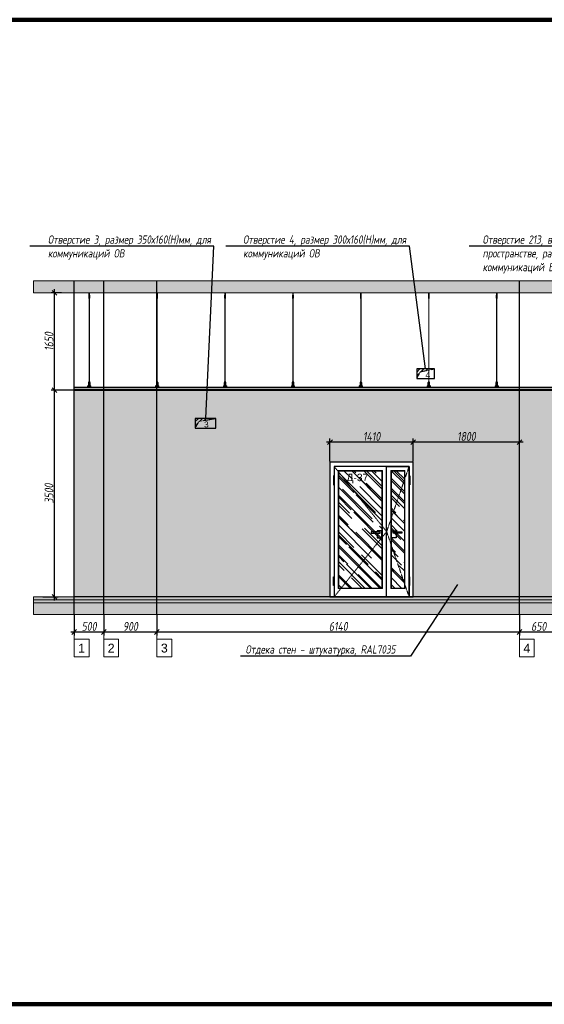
# Model space of a CAD drawing. Header units: millimetres. Extents: x -57162 to 485422, y -209335 to -9481.
# Tile 654 of 656: x 449913 to 458798, y -206686 to -190011. Entities that reach past the tile are written whole.
import ezdxf
from ezdxf import colors
from ezdxf.entities.mleader import LeaderData, LeaderLine
from ezdxf.math import Vec2, Vec3

# ---------------------------------------------------------------- set-up
doc = ezdxf.new("R2010")
doc.units = ezdxf.units.MM
doc.linetypes.add('( Hidden )', pattern=[0.375, 0.25, -0.125])
doc.linetypes.add('DASHDOT', pattern=[25.4, 12.7, -6.35, 0, -6.35])
doc.layers.get('Defpoints').update_dxf_attribs({"color": 31})
for name, color, linetype, lineweight in [('01 Остекление', 152, 'Continuous', 5), ('3_RC_Ceiling', 253, 'Continuous', 5), ('A-DETL-GENF', 7, 'Continuous', 5), ('dim_pot', 128, 'Continuous', 9), ('meb', 26, 'Continuous', 15)]:
    doc.layers.add(name, color=color, linetype=linetype, lineweight=lineweight)
doc.layers.add('dim_per', color=7, linetype='Continuous', lineweight=9, true_color=0x1c3800)
doc.layers.add('dim_razv', color=7, linetype='DASHDOT', lineweight=9, true_color=0x183018)
doc.styles.add('fl_iso paper', font='isocpeur.ttf', dxfattribs={"width": 0.8, "oblique": 10})
doc.styles.get("Standard").update_dxf_attribs({"font": 'arial.ttf'})
doc.dimstyles.new('In tre 1_50', dxfattribs={"dimtxt": 150, "dimasz": 80, "dimexe": 60, "dimexo": 10, "dimgap": 20, "dimtad": 1, "dimdec": 0, "dimrnd": 5, "dimzin": 0, "dimdsep": 46, "dimtxsty": 'fl_iso paper', "dimblk": 'OBLIQUE', "dimcen": 0, "dimdle": 60, "dimadec": 0, "dimazin": 0, "dimtfac": 1, "dimtdec": 0, "dimtofl": 0, "dimtmove": 1, "dimatfit": 1, "dimfxl": 40, "dimtolj": 1, "dimtzin": 0, "dimarcsym": 1})

# ---------------------------------------------------------------- blocks, each defined once
blk = doc.blocks.new('_Oblique')
at = {"color": 0, "linetype": 'ByBlock', "lineweight": -2}
blk.add_line((-0.5, -0.5), (0.5, 0.5), dxfattribs=at)
blk = doc.blocks.new('*D832')
at = {"layer": 'Defpoints', "color": 0, "linetype": 'ByBlock', "transparency": 16777216}
for p in [(450504, -196286), (450830, -196286), (450293, -199786)]:
    blk.add_point(p, dxfattribs=at)
at = {"layer": 'dim_razv', "color": 0, "linetype": 'ByBlock', "lineweight": -2, "transparency": 16777216}
for p, q in [((450504, -199846), (450504, -196226)), ((450820, -196286), (450444, -196286)), ((450303, -199786), (450564, -199786))]:
    blk.add_line(p, q, dxfattribs=at)
at = {"layer": 'dim_razv', "color": 0, "linetype": 'ByBlock', "lineweight": -2, "transparency": 16777216, "xscale": 80, "yscale": 80, "zscale": 80}
for p, rotation in [((450504, -196286), 90), ((450504, -199786), 270)]:
    blk.add_blockref('_Oblique', p, dxfattribs=dict(at, rotation=rotation))
at = {"layer": 'dim_razv', "color": 0, "linetype": 'ByBlock', "transparency": 16777216, "insert": (450409, -198036), "char_height": 150, "attachment_point": 5, "rotation": 90, "style": 'fl_iso paper'}
blk.add_mtext('\\A1;3500', dxfattribs=at)
blk = doc.blocks.new('*D884')
at = {"layer": 'Defpoints', "color": 0, "linetype": 'ByBlock', "transparency": 16777216}
for p in [(450838, -200086), (451338, -200086), (451338, -200381)]:
    blk.add_point(p, dxfattribs=at)
at = {"layer": 'dim_razv', "color": 0, "linetype": 'ByBlock', "lineweight": -2, "transparency": 16777216}
for p, q in [((450838, -200096), (450838, -200441)), ((451338, -200096), (451338, -200441)), ((450778, -200381), (451398, -200381))]:
    blk.add_line(p, q, dxfattribs=at)
at = {"layer": 'dim_razv', "color": 0, "linetype": 'ByBlock', "lineweight": -2, "transparency": 16777216, "xscale": 80, "yscale": 80, "zscale": 80, "rotation": 180}
blk.add_blockref('_Oblique', (450838, -200381), dxfattribs=at)
at = {"layer": 'dim_razv', "color": 0, "linetype": 'ByBlock', "lineweight": -2, "transparency": 16777216, "xscale": 80, "yscale": 80, "zscale": 80}
blk.add_blockref('_Oblique', (451338, -200381), dxfattribs=at)
at = {"layer": 'dim_razv', "color": 0, "linetype": 'ByBlock', "transparency": 16777216, "insert": (451088, -200286), "char_height": 150, "attachment_point": 5, "style": 'fl_iso paper'}
blk.add_mtext('\\A1;500', dxfattribs=at)
blk = doc.blocks.new('*D919')
at = {"layer": 'Defpoints', "color": 0, "linetype": 'ByBlock', "transparency": 16777216}
for p in [(451338, -200086), (452238, -200086), (452238, -200381)]:
    blk.add_point(p, dxfattribs=at)
at = {"layer": 'dim_razv', "color": 0, "linetype": 'ByBlock', "lineweight": -2, "transparency": 16777216}
for p, q in [((451338, -200096), (451338, -200441)), ((452238, -200096), (452238, -200441)), ((451278, -200381), (452298, -200381))]:
    blk.add_line(p, q, dxfattribs=at)
at = {"layer": 'dim_razv', "color": 0, "linetype": 'ByBlock', "lineweight": -2, "transparency": 16777216, "xscale": 80, "yscale": 80, "zscale": 80, "rotation": 180}
blk.add_blockref('_Oblique', (451338, -200381), dxfattribs=at)
at = {"layer": 'dim_razv', "color": 0, "linetype": 'ByBlock', "lineweight": -2, "transparency": 16777216, "xscale": 80, "yscale": 80, "zscale": 80}
blk.add_blockref('_Oblique', (452238, -200381), dxfattribs=at)
at = {"layer": 'dim_razv', "color": 0, "linetype": 'ByBlock', "transparency": 16777216, "insert": (451788, -200286), "char_height": 150, "attachment_point": 5, "style": 'fl_iso paper'}
blk.add_mtext('\\A1;900', dxfattribs=at)
blk = doc.blocks.new('*D920')
at = {"layer": 'Defpoints', "color": 0, "linetype": 'ByBlock', "transparency": 16777216}
for p in [(452238, -200086), (458378, -200086), (458378, -200381)]:
    blk.add_point(p, dxfattribs=at)
at = {"layer": 'dim_razv', "color": 0, "linetype": 'ByBlock', "lineweight": -2, "transparency": 16777216}
for p, q in [((452238, -200096), (452238, -200441)), ((458378, -200096), (458378, -200441)), ((452178, -200381), (458438, -200381))]:
    blk.add_line(p, q, dxfattribs=at)
at = {"layer": 'dim_razv', "color": 0, "linetype": 'ByBlock', "lineweight": -2, "transparency": 16777216, "xscale": 80, "yscale": 80, "zscale": 80, "rotation": 180}
blk.add_blockref('_Oblique', (452238, -200381), dxfattribs=at)
at = {"layer": 'dim_razv', "color": 0, "linetype": 'ByBlock', "lineweight": -2, "transparency": 16777216, "xscale": 80, "yscale": 80, "zscale": 80}
blk.add_blockref('_Oblique', (458378, -200381), dxfattribs=at)
at = {"layer": 'dim_razv', "color": 0, "linetype": 'ByBlock', "transparency": 16777216, "insert": (455308, -200286), "char_height": 150, "attachment_point": 5, "style": 'fl_iso paper'}
blk.add_mtext('\\A1;6140', dxfattribs=at)
blk = doc.blocks.new('*D921')
at = {"layer": 'Defpoints', "color": 0, "linetype": 'ByBlock', "transparency": 16777216}
for p in [(458378, -200086), (459028, -200086), (459028, -200381)]:
    blk.add_point(p, dxfattribs=at)
at = {"layer": 'dim_razv', "color": 0, "linetype": 'ByBlock', "lineweight": -2, "transparency": 16777216}
for p, q in [((458378, -200096), (458378, -200441)), ((459028, -200096), (459028, -200441)), ((458318, -200381), (459088, -200381))]:
    blk.add_line(p, q, dxfattribs=at)
at = {"layer": 'dim_razv', "color": 0, "linetype": 'ByBlock', "lineweight": -2, "transparency": 16777216, "xscale": 80, "yscale": 80, "zscale": 80, "rotation": 180}
blk.add_blockref('_Oblique', (458378, -200381), dxfattribs=at)
at = {"layer": 'dim_razv', "color": 0, "linetype": 'ByBlock', "lineweight": -2, "transparency": 16777216, "xscale": 80, "yscale": 80, "zscale": 80}
blk.add_blockref('_Oblique', (459028, -200381), dxfattribs=at)
at = {"layer": 'dim_razv', "color": 0, "linetype": 'ByBlock', "transparency": 16777216, "insert": (458703, -200286), "char_height": 150, "attachment_point": 5, "style": 'fl_iso paper'}
blk.add_mtext('\\A1;650', dxfattribs=at)
blk = doc.blocks.new('*D930')
at = {"layer": 'Defpoints', "color": 0, "linetype": 'ByBlock', "transparency": 16777216}
for p in [(456578, -197164), (456578, -197506), (458378, -197664)]:
    blk.add_point(p, dxfattribs=at)
at = {"layer": 'dim_razv', "color": 0, "linetype": 'ByBlock', "lineweight": -2, "transparency": 16777216}
for p, q in [((458438, -197164), (456518, -197164)), ((456578, -197496), (456578, -197104)), ((458378, -197654), (458378, -197104))]:
    blk.add_line(p, q, dxfattribs=at)
at = {"layer": 'dim_razv', "color": 0, "linetype": 'ByBlock', "lineweight": -2, "transparency": 16777216, "xscale": 80, "yscale": 80, "zscale": 80, "rotation": 180}
blk.add_blockref('_Oblique', (456578, -197164), dxfattribs=at)
at = {"layer": 'dim_razv', "color": 0, "linetype": 'ByBlock', "lineweight": -2, "transparency": 16777216, "xscale": 80, "yscale": 80, "zscale": 80}
blk.add_blockref('_Oblique', (458378, -197164), dxfattribs=at)
at = {"layer": 'dim_razv', "color": 0, "linetype": 'ByBlock', "transparency": 16777216, "insert": (457478, -197069), "char_height": 150, "attachment_point": 5, "style": 'fl_iso paper'}
blk.add_mtext('\\A1;1800', dxfattribs=at)
blk = doc.blocks.new('*D931')
at = {"layer": 'Defpoints', "color": 0, "linetype": 'ByBlock', "transparency": 16777216}
for p in [(455168, -197164), (455168, -197506), (456578, -197506)]:
    blk.add_point(p, dxfattribs=at)
at = {"layer": 'dim_razv', "color": 0, "linetype": 'ByBlock', "lineweight": -2, "transparency": 16777216}
for p, q in [((456638, -197164), (455108, -197164)), ((455168, -197496), (455168, -197104)), ((456578, -197496), (456578, -197104))]:
    blk.add_line(p, q, dxfattribs=at)
at = {"layer": 'dim_razv', "color": 0, "linetype": 'ByBlock', "lineweight": -2, "transparency": 16777216, "xscale": 80, "yscale": 80, "zscale": 80, "rotation": 180}
blk.add_blockref('_Oblique', (455168, -197164), dxfattribs=at)
at = {"layer": 'dim_razv', "color": 0, "linetype": 'ByBlock', "lineweight": -2, "transparency": 16777216, "xscale": 80, "yscale": 80, "zscale": 80}
blk.add_blockref('_Oblique', (456578, -197164), dxfattribs=at)
at = {"layer": 'dim_razv', "color": 0, "linetype": 'ByBlock', "transparency": 16777216, "insert": (455873, -197069), "char_height": 150, "attachment_point": 5, "style": 'fl_iso paper'}
blk.add_mtext('\\A1;1410', dxfattribs=at)
blk = doc.blocks.new('*U918')
at = {"layer": '3_RC_Ceiling', "ltscale": 20}
for p, q in [((490275, -64010), (490275, -64070)), ((490280, -64005), (490280, -64024)), ((490285, -64010), (490285, -64070)), ((490272, -64063), (490278, -64063)), ((490272, -64091), (490278, -64091)), ((490285, -64048), (490275, -64048)), ((490285, -64070), (490275, -64070)), ((490278, -64049), (490278, -64070)), ((490278, -64098), (490278, -64057)), ((490278, -65492), (490278, -64104)), ((490282, -64049), (490282, -64070)), ((490282, -64098), (490282, -64057)), ((490282, -64063), (490287, -64063)), ((490282, -64091), (490287, -64091)), ((490282, -65492), (490282, -64104)), ((490272, -65524), (490278, -65524)), ((490278, -65511), (490278, -65483)), ((490278, -65559), (490278, -65519)), ((490282, -65511), (490282, -65483)), ((490282, -65559), (490282, -65519)), ((490282, -65524), (490287, -65524)), ((490272, -65553), (490278, -65553)), ((490286, -65569), (490274, -65569)), ((490274, -65587), (490274, -65598)), ((490274, -65598), (490274, -65604)), ((490276, -65575), (490276, -65571)), ((490278, -65571), (490277, -65571)), ((490277, -65575), (490277, -65571)), ((490278, -65575), (490277, -65575)), ((490278, -65575), (490277, -65575)), ((490278, -65583), (490278, -65566)), ((490282, -65553), (490287, -65553)), ((490282, -65583), (490282, -65566)), ((490283, -65571), (490282, -65571)), ((490282, -65575), (490282, -65571)), ((490283, -65575), (490282, -65575)), ((490282, -65575), (490282, -65575)), ((490283, -65575), (490283, -65571)), ((490286, -65587), (490286, -65598)), ((490286, -65598), (490286, -65604))]:
    blk.add_line(p, q, dxfattribs=at)
at = {"layer": '3_RC_Ceiling', "ltscale": 20, "elevation": -5}
blk.add_lwpolyline([(490272, -64052), (490272, -64103, 0.311691), (490287, -64103), (490287, -64052, 0.333333)], format="xyb", close=True, dxfattribs=at)
at = {"layer": '3_RC_Ceiling', "ltscale": 20}
for points in [[(490282, -64058, 0.15158), (490282, -64057, 0.106977), (490281, -64057, 0.07462), (490281, -64056, 0.061287), (490280, -64056, 0.061287), (490279, -64056, 0.07462), (490278, -64057, 0.106977), (490278, -64057, 0.15158), (490278, -64058, 0.156429), (490278, -64058, 0.106977)], [(490282, -64097, -0.15158), (490282, -64098, -0.106977), (490281, -64098, -0.07462), (490281, -64098, -0.061287), (490280, -64099, -0.061287), (490279, -64098, -0.07462), (490278, -64098, -0.106977), (490278, -64098, -0.15158), (490278, -64097, -0.156429), (490278, -64097, -0.106977)], [(490282, -64058, -0.164855), (490282, -64058, -0.106977)], [(490282, -64097, -0.164855), (490282, -64097, -0.15158)], [(490287, -65525, -0.160742), (490294, -65538), (490294, -65568, 0.196304), (490301, -65586, -0.186577), (490302, -65588, 0.403263), (490303, -65589), (490303, -65589, 0.315299), (490305, -65588), (490305, -65588, -0.253979), (490306, -65587, -0.113914), (490307, -65587, -0.349227), (490308, -65588), (490308, -65590, -0.065543), (490308, -65592), (490306, -65597, -0.339454), (490296, -65604), (490263, -65604, -0.339454), (490254, -65597), (490252, -65592, -0.065543), (490252, -65590), (490252, -65588, -0.349227), (490253, -65587, -0.113914), (490254, -65587, -0.253979), (490255, -65588), (490255, -65588, 0.315299), (490256, -65589), (490256, -65589, 0.403263), (490258, -65588, -0.186577), (490259, -65586, 0.196304), (490266, -65568), (490266, -65538, -0.160742), (490272, -65525)], [(490282, -65519, 0.15158), (490282, -65519, 0.106977), (490281, -65518, 0.07462), (490281, -65518, 0.061287), (490280, -65518, 0.061287), (490279, -65518, 0.07462), (490278, -65518, 0.106977), (490278, -65519, 0.15158), (490278, -65519, 0.156429), (490278, -65520, 0.106977)], [(490282, -65519, -0.164855), (490282, -65520, -0.106977)], [(490286, -65589), (490286, -65589, 0.414214), (490287, -65588), (490287, -65587, 0.414214), (490286, -65587), (490273, -65587, 0.414214), (490273, -65587), (490273, -65588, 0.414214), (490273, -65589), (490274, -65589)], [(490286, -65596), (490286, -65596, -0.414214), (490287, -65596), (490287, -65597, -0.414214), (490286, -65598), (490273, -65598, -0.414214), (490273, -65597), (490273, -65596, -0.414214), (490273, -65596), (490274, -65596)], [(490286, -65604), (490286, -65605, -0.414214), (490283, -65608), (490277, -65608, -0.414214), (490274, -65605), (490274, -65604)], [(490282, -65559, -0.15158), (490282, -65559, -0.106977), (490281, -65560, -0.07462), (490281, -65560, -0.061287), (490280, -65560, -0.061287), (490279, -65560, -0.07462), (490278, -65560, -0.106977), (490278, -65559, -0.15158), (490278, -65559, -0.156429), (490278, -65558, -0.106977)], [(490282, -65558, -0.164855), (490282, -65559, -0.15158)]]:
    blk.add_lwpolyline(points, format="xyb", dxfattribs=at)
blk.add_lwpolyline([(490272, -65513), (490272, -65564, 0.311691), (490287, -65564), (490287, -65513, 0.333333)], format="xyb", close=True, dxfattribs=at)
at = {"layer": '3_RC_Ceiling', "ltscale": 20, "const_width": 2.22}
blk.add_lwpolyline([(490308, -65585, -1), (490312, -65585), (490312, -65586, -0.267949), (490311, -65587, 0.57735), (490311, -65590, -0.267949), (490312, -65591), (490312, -65594, -0.267949), (490311, -65595, 0.57735), (490311, -65597, -0.267949), (490312, -65599), (490312, -65601, -0.267949), (490311, -65602, 0.57735), (490311, -65605, -0.267949), (490312, -65606), (490312, -65609, -0.414214), (490311, -65610), (490304, -65610, -0.247529), (490303, -65610, 0.247529), (490302, -65609), (490298, -65609, 0.247529), (490297, -65610, -0.247529), (490296, -65610), (490282, -65610, -0.267949), (490281, -65610, 0.57735), (490279, -65610, -0.267949), (490277, -65610), (490264, -65610, -0.247529), (490263, -65610, 0.247529), (490261, -65609), (490258, -65609, 0.247529), (490256, -65610, -0.247529), (490255, -65610), (490249, -65610, -0.414214), (490248, -65609), (490248, -65606, -0.267949), (490248, -65605, 0.57735), (490248, -65602, -0.267949), (490248, -65601), (490248, -65599, -0.267949), (490248, -65597, 0.57735), (490248, -65595, -0.267949), (490248, -65594), (490248, -65591, -0.267949), (490248, -65590, 0.57735), (490248, -65587, -0.267949), (490248, -65586), (490248, -65585, -1), (490252, -65585, -1)], format="xyb", dxfattribs=at)
at = {"layer": '3_RC_Ceiling', "ltscale": 20, "flags": 128}
blk.add_lwpolyline([(490286, -65587, -0.414214), (490286, -65586), (490287, -65586), (490287, -65573), (490286, -65573, -0.414214), (490286, -65573), (490286, -65568), (490274, -65568), (490274, -65573, -0.414214), (490274, -65573), (490273, -65573), (490273, -65586), (490274, -65586, -0.414214), (490274, -65587)], format="xyb", dxfattribs=at)
at = {"layer": '3_RC_Ceiling', "ltscale": 20}
for centre in [(490280, -64066), (490280, -64086), (490280, -65528), (490280, -65548)]:
    blk.add_circle(centre, 1.6, dxfattribs=at)
for centre, radius, start, end in [((490280, -64076), 2.8, 131.8117, 228.1912), ((490280, -64076), 2.8, 131.8117, 228.1912), ((490280, -64076), 2.8, 48.191, 131.8117), ((490280, -64076), 2.8, 228.1912, 311.8118), ((490280, -64076), 2.8, 311.8118, 48.191), ((490277, -65571), 0.5, 90.0014, 180.0014), ((490277, -65575), 0.5, 180.0014, 270.0014), ((490280, -65538), 2.8, 131.8117, 228.1912), ((490280, -65538), 2.8, 131.8117, 228.1912), ((490280, -65538), 2.8, 48.191, 131.8117), ((490280, -65538), 2.8, 228.1912, 311.8118), ((490279, -65582), 1.44, 219.6407, 243.4364), ((490280, -65581), 2.48, 243.4364, 258.3005), ((490278, -65583), 0.531, 180.0014, 219.6407), ((490280, -65580), 3.99, 258.3005, 270.0014), ((490280, -65580), 3.99, 270.0014, 281.7023), ((490280, -65581), 2.48, 281.7023, 296.5665), ((490281, -65582), 1.44, 296.5665, 320.3621), ((490280, -65538), 2.8, 311.8118, 48.191), ((490281, -65583), 0.531, 320.3621, 0.0014), ((490283, -65571), 0.5, 0.0014, 90.0014), ((490283, -65575), 0.5, 270.0014, 0.0014)]:
    blk.add_arc(centre, radius, start, end, dxfattribs=at)
blk = doc.blocks.new('*U934')
at = {"layer": '3_RC_Ceiling'}
blk.add_blockref('*U918', (-490280, 64808, 3), dxfattribs=at)
blk = doc.blocks.new('*U935')
at = {"color": 0, "linetype": 'ByBlock', "lineweight": -2, "transparency": 16777216}
for p in [(0, 0), (1150, 0), (2300, 0), (3450, 0), (4600, 0), (5750, 0), (6900, 0)]:
    blk.add_blockref('*U934', p, dxfattribs=at)
blk = doc.blocks.new('*D2017')
at = {"layer": 'Defpoints', "color": 0, "linetype": 'ByBlock', "transparency": 16777216}
for p in [(450504, -194636), (450632, -194636), (450632, -196286)]:
    blk.add_point(p, dxfattribs=at)
at = {"layer": 'dim_razv', "color": 0, "linetype": 'ByBlock', "lineweight": -2, "transparency": 16777216}
for p, q in [((450504, -196346), (450504, -194576)), ((450622, -194636), (450444, -194636)), ((450622, -196286), (450444, -196286))]:
    blk.add_line(p, q, dxfattribs=at)
at = {"layer": 'dim_razv', "color": 0, "linetype": 'ByBlock', "lineweight": -2, "transparency": 16777216, "xscale": 80, "yscale": 80, "zscale": 80}
for p, rotation in [((450504, -194636), 90), ((450504, -196286), 270)]:
    blk.add_blockref('_Oblique', p, dxfattribs=dict(at, rotation=rotation))
at = {"layer": 'dim_razv', "color": 0, "linetype": 'ByBlock', "transparency": 16777216, "insert": (450409, -195461), "char_height": 150, "attachment_point": 5, "rotation": 90, "style": 'fl_iso paper'}
blk.add_mtext('\\A1;1650', dxfattribs=at)

msp = doc.modelspace()

# ---------------------------------------------------------------- hatches: boundary and pattern name
at = {"linetype": '( Hidden )', "lineweight": 13, "ltscale": 1000}
h = msp.add_hatch(dxfattribs=at)
h.set_pattern_fill('ANSI31', color=253, scale=15)
h.set_pattern_definition([(45, (288014.78, 110), (-33.6759605, 33.6759605), [])])
h.paths.add_polyline_path([(456637.6, -196086.3), (456637.6, -195926.3), (456937.6, -195926.3), (456697.2, -195976.2)])
h = msp.add_hatch(dxfattribs=at)
h.set_pattern_fill('ANSI31', color=253, scale=15)
h.set_pattern_definition([(45, (284264.78, -730), (-33.6759605, 33.6759605), [])])
h.paths.add_polyline_path([(452887.6, -196926.3), (452887.6, -196766.3), (453237.6, -196766.3), (452947.2, -196816.2)])
at = {"layer": '01 Остекление', "linetype": 'ByBlock', "transparency": 33554585}
h = msp.add_hatch(dxfattribs=at)
h.set_pattern_fill('AR-RROOF', color=256, scale=7, angle=-45, style=0)
h.set_pattern_definition([(315, (163417.88, 11739.97), (402.31547, -150.8683), [2667, -355.6, 889, -177.8]), (315, (163647.95, 11635.62), (41.48878, 292.93595), [533.4, -58.674, 1066.8, -133.35]), (315, (163587.6, 11783.98), (737.997448, -569.527843), [1422.4, -248.92, 711.2, -177.8])])
h.paths.add_polyline_path([(456207.6, -197656.3), (456427.6, -197656.3), (456427.6, -199636.3), (456207.6, -199636.3)])
h.paths.add_polyline_path([(456047.6, -197656.3), (455317.6, -197656.3), (455317.6, -199636.3), (456047.6, -199636.3)])
at = {"layer": 'A-DETL-GENF'}
h = msp.add_hatch(dxfattribs=at)
h.set_pattern_fill('ANSI35', color=256, scale=20, style=0)
h.set_pattern_definition([(45, (330671.9, -202177.55), (-89.80256, 89.80256), []), (45, (330761.7, -202177.55), (-89.80256, 89.80256), [158.75, -31.75, 0, -31.75])])
h.paths.add_polyline_path([(450146.1, -194636.3), (484277.5, -194636.3), (484277.5, -194436.3), (450146.1, -194436.3)])
h = msp.add_hatch(dxfattribs=at)
h.set_pattern_fill('AR-CONC', color=256, style=0)
h.set_pattern_definition([(50, (330671.9, -207627.55), (182.18467, -15.93909), [19.05, -209.55]), (355, (330671.9, -207627.55), (-35.24342, 191.05685), [15.24, -167.64058]), (100.45144, (330687.08, -207628.88), (146.94125, 175.11775), [16.19, -178.09024]), (46.1842, (330671.9, -207576.75), (271.07904, -42.04233), [28.575, -314.325]), (96.63556, (330694.5, -207580.25), (237.40413, 247.42612), [24.285, -267.1356]), (351.18415, (330671.9, -207576.75), (237.40413, 247.4261), [22.85997, -251.45973]), (21, (330697.3, -207589.45), (151.61439, -102.2652), [19.05, -209.55]), (326, (330697.3, -207589.45), (61.80203, 184.18797), [15.24, -167.64]), (71.45144, (330709.93, -207597.97), (213.41642, 81.92277), [16.19, -178.08994]), (37.5, (330671.9, -207627.55), (3.088603, 84.55504), [0, -165.608, 0, -170.18, 0, -168.275]), (7.5, (330671.9, -207627.55), (66.81966, 100.180575), [0, -97.028, 0, -161.798, 0, -64.135]), (327.5, (330615.256, -207627.55), (135.590595, -5.728744), [0, -63.5, 0, -198.12, 0, -262.89]), (317.5, (330589.86, -207627.55), (148.12918, 25.42649), [0, -82.55, 0, -131.572, 0, -186.69])])
h.paths.add_polyline_path([(450146.1, -199836.3), (484277.5, -199836.3), (484277.5, -199786.3), (450146.1, -199786.3)])
h = msp.add_hatch(dxfattribs=at)
h.set_pattern_fill('ANSI35', color=256, scale=10, style=0)
h.set_pattern_definition([(45, (330671.9, -207627.55), (-44.90128, 44.90128), []), (45, (330716.8, -207627.55), (-44.90128, 44.90128), [79.375, -15.875, 0, -15.875])])
h.paths.add_polyline_path([(484277.5, -199886.3), (450146.1, -199886.3), (450146.1, -199836.3), (484277.5, -199836.3)])
h = msp.add_hatch(dxfattribs=at)
h.set_pattern_fill('ANSI35', color=256, scale=20, style=0)
h.set_pattern_definition([(45, (330671.9, -207627.55), (-89.80256, 89.80256), []), (45, (330761.7, -207627.55), (-89.80256, 89.80256), [158.75, -31.75, 0, -31.75])])
h.paths.add_polyline_path([(450146.1, -200086.3), (484277.5, -200086.3), (484277.5, -199886.3), (450146.1, -199886.3)])
at = {"layer": 'dim_pot', "linetype": 'ByBlock', "true_color": 0xf1f0ea}
h = msp.add_hatch(dxfattribs=at)
h.set_pattern_fill('AR-SAND', scale=10)
h.paths.add_polyline_path([(450837.6, -196286.3), (467327.6, -196286.3), (467327.6, -199786.3), (450837.6, -199786.3)])
h.paths.add_polyline_path([(456577.6, -197506.3), (455167.6, -197506.3), (455167.6, -199786.3), (456577.6, -199786.3)], flags=16)
h.paths.add_polyline_path([(470177.6, -196286.3), (473177.6, -196286.3), (473177.6, -199786.3), (470177.6, -199786.3)])
h.paths.add_polyline_path([(476567.6, -196286.3), (484017.6, -196286.3), (484017.6, -199786.3), (476567.6, -199786.3)])

# ---------------------------------------------------------------- linework, layer by layer
at = {"lineweight": 13}
for points in [[(450146.1, -194636.3), (484277.5, -194636.3), (484277.5, -194436.3), (450146.1, -194436.3)], [(456577.6, -197506.3), (455167.6, -197506.3), (455167.6, -199786.3), (456577.6, -199786.3)], [(450146.1, -199836.3), (484277.5, -199836.3), (484277.5, -199786.3), (450146.1, -199786.3)], [(484277.5, -199886.3), (450146.1, -199886.3), (450146.1, -199836.3), (484277.5, -199836.3)], [(450146.1, -200086.3), (484277.5, -200086.3), (484277.5, -199886.3), (450146.1, -199886.3)]]:
    msp.add_lwpolyline(points, close=True, dxfattribs=at)
at = {"lineweight": 30}
for points in [[(450837.6, -200086.3), (450837.6, -194436.3)], [(451337.6, -200086.3), (451337.6, -194436.3)], [(452237.6, -200086.3), (452237.6, -194436.3)], [(458377.6, -200086.3), (458377.6, -194436.3)]]:
    msp.add_lwpolyline(points, dxfattribs=at)
at = {"color": 253, "linetype": '( Hidden )', "lineweight": 13, "ltscale": 15}
for points in [[(456637.6, -196086.3), (456637.6, -195926.3), (456937.6, -195926.3), (456697.2, -195976.2)], [(452887.6, -196926.3), (452887.6, -196766.3), (453237.6, -196766.3), (452947.2, -196816.2)]]:
    msp.add_lwpolyline(points, close=True, dxfattribs=at)
at = {"linetype": 'ByBlock'}
for points in [[(456637.6, -196086.3), (456937.6, -196086.3), (456937.6, -195926.3), (456637.6, -195926.3)], [(450837.6, -196236.3), (484017.6, -196236.3), (484017.6, -196271.3), (450837.6, -196271.3)], [(484017.6, -196286.3), (450837.6, -196286.3), (450837.6, -196271.3), (484017.6, -196271.3)], [(450837.6, -196286.3), (467327.6, -196286.3), (467327.6, -199786.3), (450837.6, -199786.3)], [(452887.6, -196926.3), (453237.6, -196926.3), (453237.6, -196766.3), (452887.6, -196766.3)], [(456577.6, -197506.3), (455167.6, -197506.3), (455167.6, -199786.3), (456577.6, -199786.3)], [(456127.6, -197576.3), (455237.6, -197576.3), (455237.6, -199786.3), (456127.6, -199786.3)], [(456507.6, -197576.3), (455237.6, -197576.3), (455237.6, -199786.3), (456507.6, -199786.3)], [(456127.6, -197576.3), (456507.6, -197576.3), (456507.6, -199786.3), (456127.6, -199786.3)], [(455237.6, -197738.7), (455227.6, -197738.7), (455227.6, -197888.7), (455237.6, -197888.7)], [(456507.6, -197738.7), (456517.6, -197738.7), (456517.6, -197888.7), (456507.6, -197888.7)], [(456017.6, -198686.3), (455867.6, -198686.3), (455867.6, -198706.3), (456017.6, -198706.3)], [(456237.6, -198686.3), (456387.6, -198686.3), (456387.6, -198706.3), (456237.6, -198706.3)], [(455237.6, -199594), (455227.6, -199594), (455227.6, -199444), (455237.6, -199444)], [(456507.6, -199594), (456517.6, -199594), (456517.6, -199444), (456507.6, -199444)]]:
    msp.add_lwpolyline(points, close=True, dxfattribs=at)
at = {"color": 253, "linetype": '( Hidden )', "lineweight": 13, "ltscale": 15}
for points in [[(455237.6, -197576.3), (456127.6, -198681.3), (455237.6, -199786.3)], [(456507.6, -197576.3), (456127.6, -198681.3), (456507.6, -199786.3)]]:
    msp.add_lwpolyline(points, dxfattribs=at)
at = {"linetype": 'ByBlock'}
for points in [[(455967.6, -198706.3), (455967.6, -198786.3), (456047.6, -198786.3), (456047.6, -198666.3), (455967.6, -198666.3), (455967.6, -198686.3)], [(456287.6, -198706.3), (456287.6, -198786.3), (456207.6, -198786.3), (456207.6, -198666.3), (456287.6, -198666.3), (456287.6, -198686.3)]]:
    msp.add_lwpolyline(points, dxfattribs=at)
at = {"layer": '01 Остекление', "color": 252, "linetype": 'ByBlock', "transparency": 33554687}
for points in [[(456057.6, -197646.3), (455307.6, -197646.3), (455307.6, -199646.3), (456057.6, -199646.3)], [(456047.6, -197656.3), (455317.6, -197656.3), (455317.6, -199636.3), (456047.6, -199636.3)], [(456197.6, -197646.3), (456437.6, -197646.3), (456437.6, -199646.3), (456197.6, -199646.3)], [(456207.6, -197656.3), (456427.6, -197656.3), (456427.6, -199636.3), (456207.6, -199636.3)]]:
    msp.add_lwpolyline(points, close=True, dxfattribs=at)
at = {"layer": 'Defpoints', "color": 1, "lineweight": 100}
msp.add_lwpolyline([(390110.3, -190011), (485422.4, -190011), (485422.4, -206686.5), (390110.3, -206686.5)], close=True, dxfattribs=at)
at = {"layer": 'meb', "color": 10}
for points in [[(450837.6, -199500), (450837.6, -200804.2)], [(451337.6, -199500), (451337.6, -200804.2)], [(452237.6, -199500), (452237.6, -200804.2)], [(458377.6, -199500), (458377.6, -200804.2)]]:
    msp.add_lwpolyline(points, dxfattribs=at)
for points in [[(450837.6, -200804.2), (451087.6, -200804.2), (451087.6, -200504.2), (450837.6, -200504.2)], [(451337.6, -200804.2), (451587.6, -200804.2), (451587.6, -200504.2), (451337.6, -200504.2)], [(452237.6, -200804.2), (452487.6, -200804.2), (452487.6, -200504.2), (452237.6, -200504.2)], [(458377.6, -200804.2), (458627.6, -200804.2), (458627.6, -200504.2), (458377.6, -200504.2)]]:
    msp.add_lwpolyline(points, close=True, dxfattribs=at)

# ---------------------------------------------------------------- block references
at = {"linetype": 'ByBlock'}
msp.add_blockref('*U935', (451091.7, -195433.9, -2.5), dxfattribs=at)

# ---------------------------------------------------------------- texts
at = {"linetype": 'ByBlock', "insert": (455632.3, -197781.7), "char_height": 125, "attachment_point": 5}
msp.add_mtext_dynamic_manual_height_columns('Д-37', width=726.14, gutter_width=12.5, heights=[0], dxfattribs=at)
at = {"layer": 'Defpoints', "lineweight": 13, "char_height": 100, "attachment_point": 5}
for s, insert in [('4', (456824.9, -196027)), ('3', (453074.9, -196867))]:
    msp.add_mtext_dynamic_manual_height_columns(s, width=219.763, gutter_width=12.5, heights=[0], dxfattribs=dict(at, insert=insert))
at = {"layer": 'meb', "color": 10, "char_height": 150, "attachment_point": 5}
for s, insert in [('1', (450962.6, -200654.2)), ('2', (451462.6, -200654.2)), ('3', (452362.6, -200654.2)), ('4', (458502.6, -200654.2))]:
    msp.add_mtext_dynamic_manual_height_columns(s, width=165.776, gutter_width=12.5, heights=[0], dxfattribs=dict(at, insert=insert))

# ---------------------------------------------------------------- dimensions: what is measured, and where the dimension line sits
at = {"layer": 'dim_razv', "linetype": 'ByBlock'}
for base, p1, p2, picture, middle in [((450504.3, -194636.3), (450632.1, -196286.3), (450632.1, -194636.3), '*D2017', (450409.3, -195461.3)), ((450504.3, -196286.3), (450293.4, -199786.3), (450829.9, -196286.3), '*D832', (450409.3, -198036.3))]:
    dim = msp.add_linear_dim(base=base, p1=p1, p2=p2, angle=90, dimstyle='In tre 1_50', dxfattribs=at)
    dim.commit()
    dim.dimension.update_dxf_attribs({"geometry": picture, "text_midpoint": middle})
for base, p1, p2, picture, middle in [((455167.6, -197164.4), (456577.6, -197506.3), (455167.6, -197506.3), '*D931', (455872.6, -197069.4)), ((456577.6, -197164.4), (458377.6, -197664.2), (456577.6, -197506.3), '*D930', (457477.6, -197069.4)), ((451337.6, -200380.9), (450837.6, -200086.3), (451337.6, -200086.3), '*D884', (451087.6, -200285.9)), ((452237.6, -200380.9), (451337.6, -200086.3), (452237.6, -200086.3), '*D919', (451787.6, -200285.9)), ((458377.6, -200380.9), (452237.6, -200086.3), (458377.6, -200086.3), '*D920', (455307.6, -200285.9)), ((459027.6, -200380.9), (458377.6, -200086.3), (459027.6, -200086.3), '*D921', (458702.6, -200285.9))]:
    dim = msp.add_linear_dim(base=base, p1=p1, p2=p2, dimstyle='In tre 1_50', dxfattribs=at)
    dim.commit()
    dim.dimension.update_dxf_attribs({"geometry": picture, "text_midpoint": middle})

# ---------------------------------------------------------------- leaders
at = {"layer": 'dim_per', "linetype": 'ByBlock'}
ml = msp.add_multileader_mtext('Standard', dxfattribs=at)
ml.set_content('Отверстие 3, размер 350х160(Н)мм, для коммуникаций ОВ', color=256, style='fl_iso paper')
ml.set_leader_properties()
ml.build(insert=Vec2(0, 0))
ml.multileader.update_dxf_attribs({"text_left_attachment_type": 6, "text_right_attachment_type": 6, "dogleg_length": 252.8})
ctx = ml.context
ctx.base_point, ctx.char_height, ctx.plane_origin = Vec3(450389.9, -193846.3), 140, Vec3(454125.6, -190758.1)
ctx.left_attachment, ctx.right_attachment = 6, 6
notes = []
notes.append((ctx, [(1, (1, 1, 0), (453199.6, -193846.3), (-1, 0), 139.9, [(0, [(453062.6, -196766.3)], 0, [])])]))
ctx.mtext.insert, ctx.mtext.width, ctx.mtext.flow_direction = Vec3(450391.9, -193664.3), 2942.015, 5
ml = msp.add_multileader_mtext('Standard', dxfattribs=at)
ml.set_content('Отверстие 4, размер 300х160(Н)мм, для коммуникаций ОВ', color=256, style='fl_iso paper')
ml.set_leader_properties()
ml.build(insert=Vec2(0, 0))
ml.multileader.update_dxf_attribs({"text_left_attachment_type": 6, "text_right_attachment_type": 6, "dogleg_length": 252.8})
ctx = ml.context
ctx.base_point, ctx.char_height, ctx.plane_origin = Vec3(453695.1, -193846.3), 140, Vec3(457441.9, -190758.1)
ctx.left_attachment, ctx.right_attachment = 6, 6
notes.append((ctx, [(1, (1, 1, 0), (456516, -193846.3), (-1, 0), 139.9, [(0, [(456787.6, -195926.3)], 0, [])])]))
ctx.mtext.insert, ctx.mtext.width, ctx.mtext.flow_direction = Vec3(453697.1, -193664.3), 2942.015, 5
ml = msp.add_multileader_mtext('Standard', dxfattribs=at)
ml.set_content('Отверстие 213, в запотолочном пространстве, размер 200х200(Н)мм, для коммуникаций ВК', color=256, style='fl_iso paper')
ml.set_leader_properties()
ml.build(insert=Vec2(0, 0))
ml.multileader.update_dxf_attribs({"text_left_attachment_type": 6, "text_right_attachment_type": 6, "dogleg_length": 252.8})
ctx = ml.context
ctx.base_point, ctx.char_height, ctx.plane_origin = Vec3(457750.9, -193846.3), 140, Vec3(461565.1, -190758.1)
ctx.left_attachment, ctx.right_attachment = 6, 6
notes.append((ctx, [(1, (1, 1, 0), (460639.2, -193846.3), (-1, 0), 139.9, [(0, [(460864.4, -195386.3)], 0, [])])]))
ctx.mtext.insert, ctx.mtext.width, ctx.mtext.flow_direction = Vec3(457752.9, -193664.3), 2942.015, 5
ml = msp.add_multileader_mtext('Standard', dxfattribs=at)
ml.set_content('Отдека стен - штукатурка, RAL7035', color=256, style='fl_iso paper')
ml.set_leader_properties()
ml.build(insert=Vec2(0, 0))
ml.multileader.update_dxf_attribs({"text_left_attachment_type": 6, "text_right_attachment_type": 6, "dogleg_length": 252.8})
ctx = ml.context
ctx.base_point, ctx.char_height, ctx.plane_origin = Vec3(453546, -200788.8), 140, Vec3(456678.3, -200049.2)
ctx.left_attachment, ctx.right_attachment, ctx.text_align_type = 6, 6, 2
notes.append((ctx, [(1, (1, 1, 0), (456531.9, -200788.8), (-1, 0), 252.8, [(0, [(457328, -199575.3)], 0, [])])]))
ctx.mtext.insert, ctx.mtext.width, ctx.mtext.alignment, ctx.mtext.flow_direction = Vec3(456277.1, -200606.8), 2760.115, 3, 5
for ctx, leaders in notes:
    for number, flags, end, landing, length, lines in leaders:
        leader = LeaderData()
        leader.index, (leader.has_last_leader_line, leader.has_dogleg_vector, leader.attachment_direction) = number, flags
        leader.last_leader_point, leader.dogleg_vector, leader.dogleg_length = Vec3(end), Vec3(landing), length
        for number, points, colour, breaks in lines:
            line = LeaderLine()
            line.index, line.vertices, line.color, line.breaks = number, Vec3.list(points), colors.encode_raw_color(colour), breaks
            leader.lines.append(line)
        ctx.leaders.append(leader)

doc.saveas('drawing.dxf')
